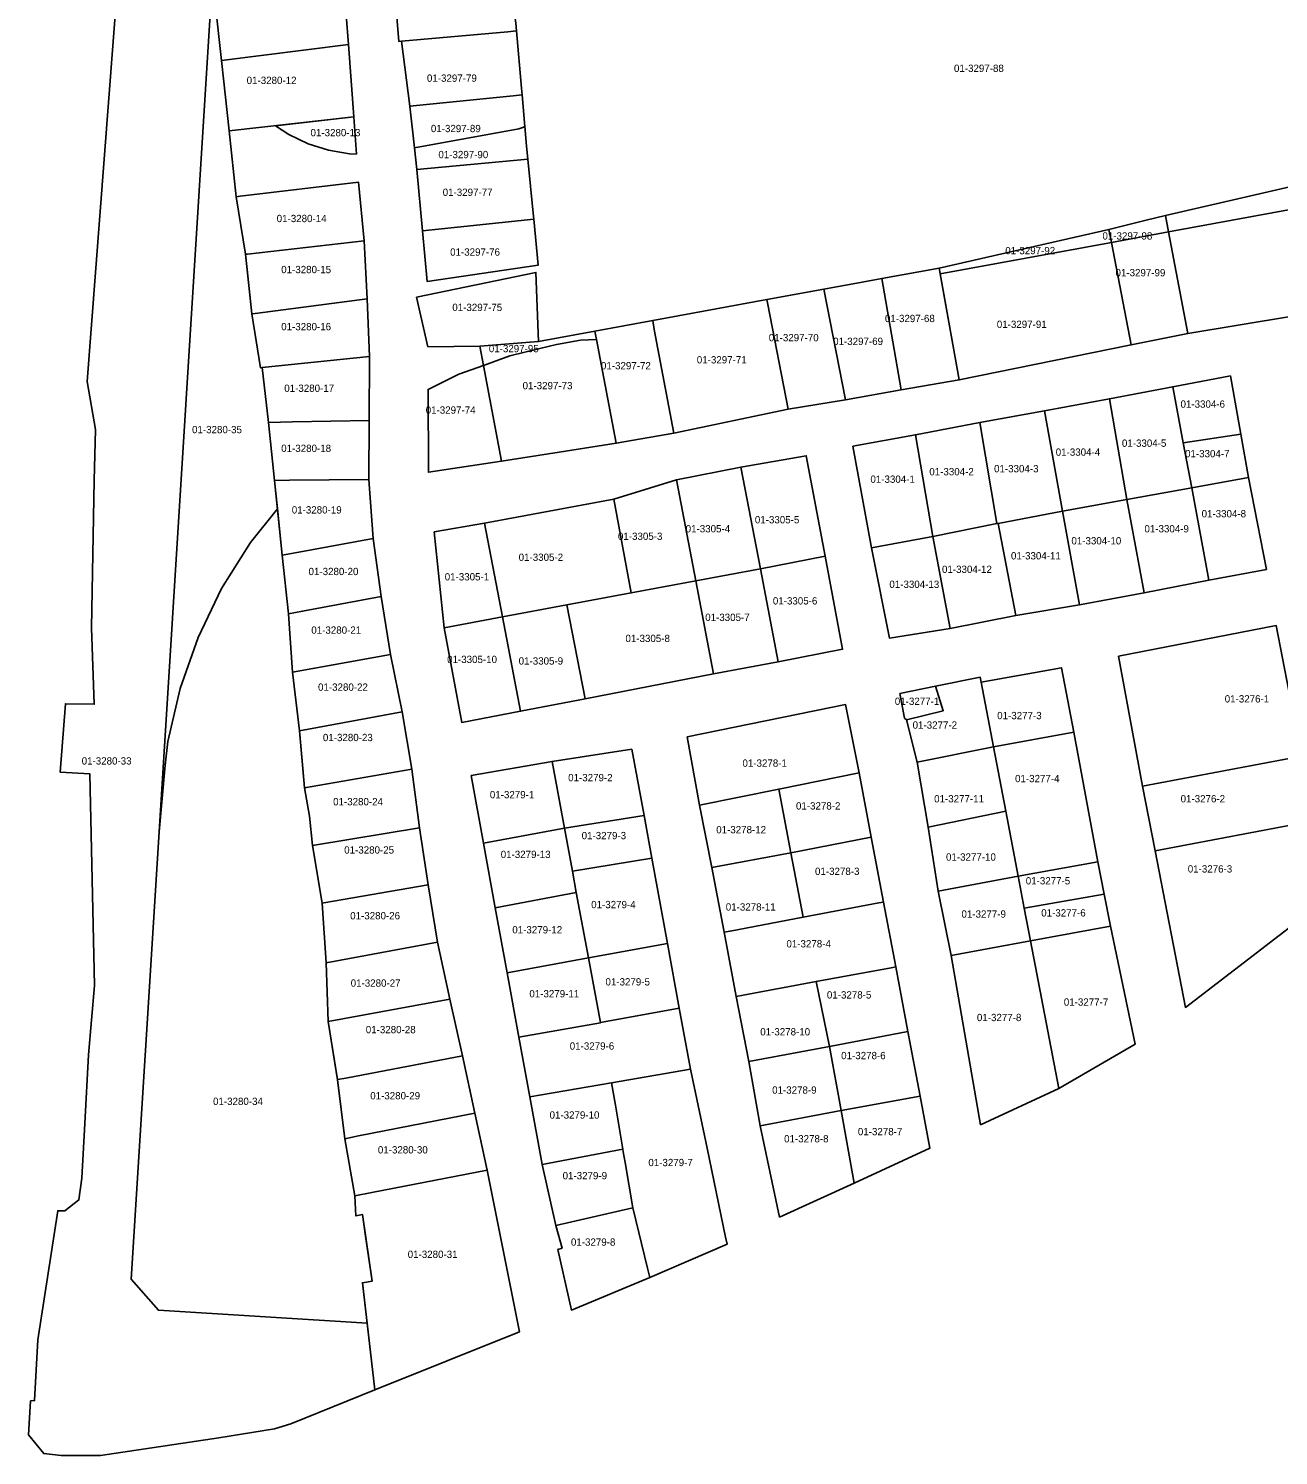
# Model space of a CAD drawing. Extents: x 419396 to 421519, y 4453567 to 4456767.
# Drawn here: x 420139.8 to 420311.3, y 4453567.4 to 4453763.1 of the extents above; entities that cross this region are included whole.
import ezdxf

# ---------------------------------------------------------------- set-up
doc = ezdxf.new("R2010")
doc.units = 0
doc.layers.add('0_KADASTRO', color=7, linetype='Continuous')

msp = doc.modelspace()

# ---------------------------------------------------------------- linework, layer by layer
at = {"layer": '0_KADASTRO'}
for p, q in [((420184.46, 4453750.98), (420173.69, 4453749.77)), ((420173.69, 4453749.77), (420175.54, 4453748.55)), ((420184.83, 4453745.88), (420184.46, 4453750.98)), ((420293.12, 4453736.8), (420288.03, 4453735.55)), ((420295.79, 4453737.46), (420293.12, 4453736.8)), ((420296.22, 4453735.21), (420295.79, 4453737.46)), ((420288.03, 4453735.55), (420288.37, 4453733.77)), ((420296.22, 4453735.21), (420288.37, 4453733.77)), ((420288.37, 4453733.77), (420296.22, 4453735.21)), ((420298.86, 4453721.27), (420296.22, 4453735.21)), ((420288.37, 4453733.77), (420291.07, 4453719.7)), ((420217.52, 4453721.59), (420209.8, 4453720.17)), ((420215.54, 4453720.36), (420212.23, 4453719.74)), ((420217.74, 4453720.44), (420215.54, 4453720.36)), ((420215.54, 4453720.36), (420217.74, 4453720.44)), ((420217.74, 4453720.44), (420217.52, 4453721.59)), ((420220.44, 4453706.21), (420217.74, 4453720.44)), ((420291.07, 4453719.7), (420298.86, 4453721.27)), ((420201.74, 4453719.55), (420202.24, 4453716.89)), ((420202.24, 4453716.89), (420205.85, 4453718.2)), ((420202.24, 4453716.89), (420204.7, 4453703.76))]:
    msp.add_line(p, q, dxfattribs=at)
for points in [[(420165.06, 4453770.18), (420157.74, 4453652.9), (420153.91, 4453591.55), (420157.65, 4453587.31), (420186.27, 4453585.52), (420187.35, 4453576.38), (420175.79, 4453571.75), (420173.55, 4453571.03), (420165.95, 4453569.82), (420149.71, 4453567.41), (420144.32, 4453567.39), (420141.91, 4453567.64), (420139.83, 4453570.2), (420140.12, 4453574.87), (420140.67, 4453574.91), (420141.12, 4453583.23), (420143.84, 4453600.96), (420144.8, 4453600.96), (420146.74, 4453602.44), (420147.12, 4453605.43), (420147.56, 4453612.91), (420148.07, 4453622.35), (420148.9, 4453631.86), (420148.26, 4453660.87), (420144.18, 4453661.12), (420144.88, 4453670.49), (420148.85, 4453670.43), (420148.47, 4453680.9), (420148.84, 4453701.1), (420149, 4453708.09), (420147.86, 4453714.68), (420157.28, 4453837.89)], [(420165.4, 4453767.03), (420166.31, 4453758.72), (420167.35, 4453749.06), (420168.33, 4453740.02), (420169.59, 4453732.13), (420169.81, 4453730.05), (420170.48, 4453723.97), (420171.63, 4453716.56), (420171.89, 4453716.59), (420172.74, 4453709.07), (420173.55, 4453701.12), (420174.63, 4453690.87), (420175.48, 4453682.82), (420176.02, 4453674.82), (420176.98, 4453666.78), (420177.69, 4453658.94), (420178.35, 4453655.05), (420178.78, 4453651.03), (420180.09, 4453643.13), (420180.67, 4453634.97), (420180.92, 4453626.92), (420182.19, 4453618.94), (420183.21, 4453610.84), (420184.59, 4453602.99), (420184.73, 4453600.25), (420185.66, 4453600.43), (420186.06, 4453597.45), (420186.97, 4453591.31), (420185.62, 4453591.07), (420186.27, 4453585.52), (420157.65, 4453587.31), (420153.91, 4453591.55), (420157.74, 4453652.9), (420165.06, 4453770.18)], [(420175.54, 4453748.55), (420178.18, 4453747.28), (420180.97, 4453746.4), (420183.86, 4453745.91), (420184.83, 4453745.88)], [(420209.8, 4453720.17), (420209.72, 4453720.16), (420201.74, 4453719.55)], [(420205.85, 4453718.2), (420209.98, 4453719.2), (420212.23, 4453719.74), (420215.54, 4453720.36)], [(420212.23, 4453719.74), (420209.98, 4453719.2), (420205.85, 4453718.2), (420202.24, 4453716.89)], [(420198.86, 4453715.67), (420194.64, 4453713.59), (420194.69, 4453702.23), (420204.7, 4453703.76), (420202.24, 4453716.89), (420198.86, 4453715.67)], [(420204.7, 4453703.76), (420212.61, 4453704.99), (420220.44, 4453706.21)]]:
    msp.add_lwpolyline(points, dxfattribs=at)
for points in [[(420189.91, 4453770.26), (420204.39, 4453771.63), (420205.52, 4453771.73), (420206.65, 4453763.82), (420206.75, 4453762.77), (420205.59, 4453762.66), (420190.99, 4453761.35), (420190.64, 4453761.32)], [(420157.74, 4453652.9), (420158.55, 4453662.08), (420158.93, 4453665.32), (420160.61, 4453672.57), (420163.09, 4453679.58), (420166.32, 4453686.28), (420170.27, 4453692.59), (420173.96, 4453697.24), (420173.55, 4453701.12), (420172.74, 4453709.07), (420171.89, 4453716.59), (420171.63, 4453716.56), (420170.48, 4453723.97), (420169.59, 4453732.13), (420168.33, 4453740.02), (420167.35, 4453749.06), (420166.31, 4453758.72), (420165.4, 4453767.03), (420165.06, 4453770.18)], [(420165.4, 4453767.03), (420183.1, 4453769), (420183.73, 4453760.92), (420166.31, 4453758.72)], [(420190.99, 4453761.35), (420205.59, 4453762.66), (420206.75, 4453762.77), (420207.45, 4453754.9), (420207.53, 4453753.98), (420206.29, 4453753.86), (420192.14, 4453752.46)], [(420166.31, 4453758.72), (420183.73, 4453760.92), (420184.46, 4453750.98), (420167.35, 4453749.06)], [(420192.14, 4453752.46), (420192.75, 4453746.71), (420207.07, 4453749.34), (420207.62, 4453749.5), (420207.91, 4453749.65), (420207.53, 4453753.98), (420206.29, 4453753.86)], [(420208.15, 4453746.98), (420207.91, 4453749.65), (420207.62, 4453749.5), (420207.07, 4453749.34), (420192.75, 4453746.71), (420193.07, 4453743.76), (420208.33, 4453745.19)], [(420295.79, 4453737.46), (420296.22, 4453735.21), (420339.37, 4453743.14), (420348.17, 4453744.75), (420347.67, 4453748.53), (420343.24, 4453747.63), (420342.39, 4453747.45), (420339.32, 4453746.84), (420330.41, 4453745.04), (420321.57, 4453743.38)], [(420193.07, 4453743.76), (420208.33, 4453745.19), (420209.06, 4453737.76), (420209.14, 4453736.94), (420193.85, 4453735.36)], [(420348.69, 4453740.8), (420348.17, 4453744.75), (420339.37, 4453743.14), (420296.22, 4453735.21), (420298.86, 4453721.27), (420341.35, 4453728.32), (420349.93, 4453729.75), (420349.88, 4453730.15), (420349.03, 4453737.75)], [(420168.33, 4453740.02), (420168.88, 4453740.08), (420185.11, 4453742), (420185.86, 4453733.99), (420169.86, 4453732.16), (420169.59, 4453732.13)], [(420193.85, 4453735.36), (420209.14, 4453736.94), (420209.75, 4453730.65), (420194.5, 4453728.4)], [(420169.59, 4453732.13), (420169.86, 4453732.16), (420185.86, 4453733.99), (420186.28, 4453726.04), (420170.92, 4453724.03), (420170.48, 4453723.97), (420169.81, 4453730.05)], [(420264.88, 4453729.46), (420288.37, 4453733.77), (420288.03, 4453735.55), (420283.38, 4453734.49), (420273.73, 4453732.28), (420264.75, 4453730.21)], [(420264.88, 4453729.46), (420267.49, 4453714.91), (420291.07, 4453719.7), (420288.37, 4453733.77)], [(420256.87, 4453728.79), (420264.75, 4453730.21), (420267.49, 4453714.91), (420259.54, 4453713.56)], [(420193.05, 4453726.26), (420209.42, 4453729.64), (420209.8, 4453720.17), (420201.74, 4453719.55), (420194.62, 4453719.44)], [(420248.93, 4453727.36), (420254.17, 4453728.3), (420256.87, 4453728.79), (420259.54, 4453713.56), (420251.89, 4453712.16)], [(420170.48, 4453723.97), (420170.92, 4453724.03), (420186.28, 4453726.04), (420186.58, 4453718.1), (420171.89, 4453716.59), (420171.63, 4453716.56)], [(420241.11, 4453725.92), (420248.93, 4453727.36), (420251.89, 4453712.16), (420244.05, 4453710.9), (420241.25, 4453725.24)], [(420225.45, 4453723.04), (420241.11, 4453725.92), (420241.25, 4453725.24), (420244.05, 4453710.9), (420228.33, 4453707.59), (420225.67, 4453721.83)], [(420217.52, 4453721.59), (420225.45, 4453723.04), (420225.67, 4453721.83), (420228.33, 4453707.59), (420220.44, 4453706.21), (420217.74, 4453720.44)], [(420171.89, 4453716.59), (420186.58, 4453718.1), (420186.55, 4453709.32), (420176.03, 4453709.14), (420172.74, 4453709.07)], [(420296.78, 4453713.96), (420304.68, 4453715.44), (420306.1, 4453707.47), (420298.22, 4453706.27)], [(420288.1, 4453712.32), (420296.78, 4453713.96), (420298.22, 4453706.27), (420299.38, 4453700.11), (420290.48, 4453698.51)], [(420270.33, 4453709.08), (420279.2, 4453710.67), (420281.64, 4453696.92), (420272.84, 4453695.22), (420272.66, 4453695.2)], [(420279.2, 4453710.67), (420288.1, 4453712.32), (420290.48, 4453698.51), (420281.64, 4453696.92)], [(420172.74, 4453709.07), (420176.03, 4453709.14), (420186.55, 4453709.32), (420186.53, 4453701.24), (420175.63, 4453701.14), (420173.55, 4453701.12)], [(420261.48, 4453707.39), (420270.33, 4453709.08), (420272.66, 4453695.2), (420263.86, 4453693.42)], [(420252.92, 4453705.81), (420261.48, 4453707.39), (420263.86, 4453693.42), (420255.48, 4453691.87)], [(420298.22, 4453706.27), (420306.1, 4453707.47), (420307.17, 4453701.5), (420299.38, 4453700.11)], [(420237.54, 4453702.92), (420246.51, 4453704.51), (420249.09, 4453690.75), (420240.22, 4453688.98)], [(420228.71, 4453701.22), (420237.54, 4453702.92), (420240.22, 4453688.98), (420231.36, 4453687.34)], [(420173.55, 4453701.12), (420175.63, 4453701.14), (420186.53, 4453701.24), (420187.12, 4453693.16), (420176.39, 4453691.19), (420174.63, 4453690.87)], [(420220.11, 4453698.56), (420228.71, 4453701.22), (420231.36, 4453687.34), (420222.51, 4453685.69)], [(420299.38, 4453700.11), (420307.17, 4453701.5), (420309.62, 4453688.91), (420301.72, 4453687.43)], [(420290.48, 4453698.51), (420299.38, 4453700.11), (420301.72, 4453687.43), (420292.85, 4453685.7)], [(420173.96, 4453697.24), (420170.27, 4453692.59), (420166.32, 4453686.28), (420163.09, 4453679.58), (420160.61, 4453672.57), (420158.93, 4453665.32), (420158.55, 4453662.08), (420157.74, 4453652.9), (420153.91, 4453591.55), (420157.65, 4453587.31), (420186.27, 4453585.52), (420185.62, 4453591.07), (420186.97, 4453591.31), (420185.66, 4453600.43), (420184.73, 4453600.25), (420184.59, 4453602.99), (420183.21, 4453610.84), (420183.21, 4453610.84), (420182.19, 4453618.93), (420180.92, 4453626.92), (420180.67, 4453634.97), (420180.09, 4453643.13), (420178.78, 4453651.03), (420178.35, 4453655.05), (420177.69, 4453658.94), (420177.44, 4453661.6), (420176.98, 4453666.78), (420176.02, 4453674.82), (420175.48, 4453682.82), (420174.63, 4453690.87)], [(420202.39, 4453695.27), (420220.11, 4453698.56), (420222.51, 4453685.69), (420213.66, 4453684.05), (420204.85, 4453682.42)], [(420272.84, 4453695.22), (420281.64, 4453696.92), (420283.98, 4453684.05), (420275.24, 4453682.59)], [(420281.64, 4453696.92), (420290.48, 4453698.51), (420292.85, 4453685.7), (420283.98, 4453684.05)], [(420195.49, 4453694.05), (420202.39, 4453695.27), (420204.85, 4453682.42), (420196.84, 4453680.91)], [(420263.86, 4453693.42), (420272.66, 4453695.2), (420272.84, 4453695.22), (420275.24, 4453682.59), (420266.24, 4453680.8)], [(420174.63, 4453690.87), (420176.39, 4453691.19), (420187.12, 4453693.16), (420188.2, 4453685.18), (420177.42, 4453683.17), (420175.48, 4453682.82)], [(420255.48, 4453691.87), (420263.86, 4453693.42), (420266.24, 4453680.8), (420257.95, 4453679.46)], [(420231.36, 4453687.34), (420240.22, 4453688.98), (420242.67, 4453676.24), (420233.79, 4453674.6)], [(420240.22, 4453688.98), (420249.09, 4453690.75), (420251.5, 4453677.97), (420242.67, 4453676.24)], [(420213.66, 4453684.05), (420222.51, 4453685.69), (420231.36, 4453687.34), (420233.79, 4453674.6), (420216.18, 4453671.16)], [(420175.48, 4453682.82), (420177.42, 4453683.17), (420188.2, 4453685.18), (420189.47, 4453677.25), (420176.02, 4453674.82)], [(420204.85, 4453682.42), (420213.66, 4453684.05), (420216.18, 4453671.16), (420207.33, 4453669.45)], [(420196.84, 4453680.91), (420204.85, 4453682.42), (420207.33, 4453669.45), (420199.25, 4453667.92)], [(420289.35, 4453677.03), (420310.97, 4453681.21), (420314.43, 4453663.29), (420292.65, 4453659.19)], [(420176.02, 4453674.82), (420189.47, 4453677.25), (420191.08, 4453669.38), (420176.98, 4453666.78)], [(420270.51, 4453673.43), (420281.51, 4453675.43), (420283.19, 4453666.59), (420272.2, 4453664.59)], [(420260.25, 4453668.28), (420265.3, 4453669.52), (420264.24, 4453672.92), (420270.38, 4453674.12), (420270.51, 4453673.43), (420272.2, 4453664.59), (420261.74, 4453662.47)], [(420259.36, 4453671.88), (420264.24, 4453672.92), (420265.3, 4453669.52), (420260.25, 4453668.28), (420259.98, 4453668.53)], [(420176.98, 4453666.78), (420191.08, 4453669.38), (420192.42, 4453661.52), (420177.69, 4453658.94)], [(420230.18, 4453665.96), (420251.91, 4453670.37), (420253.76, 4453661.02), (420242.74, 4453658.79), (420231.87, 4453656.6)], [(420272.2, 4453664.59), (420283.19, 4453666.59), (420286.51, 4453648.8), (420275.57, 4453646.86), (420273.88, 4453655.74)], [(420224.28, 4453655.18), (420225.34, 4453649.31), (420227.47, 4453637.6), (420229.08, 4453628.72), (420230.65, 4453620.38), (420232.93, 4453609.54), (420235.45, 4453597.34), (420235.65, 4453596.36), (420225.06, 4453591.78), (420214.3, 4453587.32), (420212.44, 4453595.65), (420213.02, 4453595.82), (420212.17, 4453598.95), (420210.29, 4453607.29), (420208.59, 4453616.56), (420207.09, 4453624.75), (420205.5, 4453633.59), (420203.83, 4453642.49), (420202.24, 4453651.35), (420200.56, 4453660.64), (420211.64, 4453662.58), (420222.57, 4453664.24)], [(420222.57, 4453664.24), (420224.28, 4453655.18), (420213.33, 4453653.44), (420211.64, 4453662.58)], [(420261.74, 4453662.47), (420272.2, 4453664.59), (420273.88, 4453655.74), (420263.23, 4453653.58)], [(420177.69, 4453658.94), (420192.42, 4453661.52), (420193.44, 4453653.46), (420179.06, 4453651.08), (420178.78, 4453651.03), (420178.35, 4453655.05)], [(420213.33, 4453653.44), (420202.24, 4453651.35), (420200.56, 4453660.64), (420211.64, 4453662.58)], [(420292.65, 4453659.19), (420314.43, 4453663.29), (420316.08, 4453654.41), (420294.36, 4453650.32)], [(420242.74, 4453658.79), (420253.76, 4453661.02), (420255.42, 4453652.18), (420244.41, 4453650.03)], [(420231.87, 4453656.6), (420242.74, 4453658.79), (420244.41, 4453650.03), (420233.54, 4453648.01)], [(420263.23, 4453653.58), (420273.88, 4453655.74), (420275.57, 4453646.86), (420264.6, 4453644.8)], [(420214.43, 4453647.54), (420213.33, 4453653.44), (420224.28, 4453655.18), (420225.34, 4453649.31)], [(420294.36, 4453650.32), (420316.08, 4453654.41), (420318.12, 4453643.86), (420298.51, 4453628.85)], [(420178.78, 4453651.03), (420179.06, 4453651.08), (420193.44, 4453653.46), (420194.65, 4453645.65), (420180.35, 4453643.18), (420180.09, 4453643.13)], [(420203.83, 4453642.49), (420202.24, 4453651.35), (420213.33, 4453653.44), (420214.43, 4453647.54), (420214.97, 4453644.6)], [(420244.41, 4453650.03), (420255.42, 4453652.18), (420257.09, 4453643.29), (420256.45, 4453643.17), (420246.08, 4453641.21)], [(420233.54, 4453648.01), (420244.41, 4453650.03), (420246.08, 4453641.21), (420236.07, 4453639.32), (420235.23, 4453639.15)], [(420227.47, 4453637.6), (420216.63, 4453635.63), (420214.97, 4453644.6), (420214.43, 4453647.54), (420225.34, 4453649.31)], [(420275.57, 4453646.86), (420286.51, 4453648.8), (420287.38, 4453644.39), (420276.42, 4453642.44)], [(420264.6, 4453644.8), (420275.57, 4453646.86), (420276.42, 4453642.44), (420277.26, 4453637.95), (420266.38, 4453635.96)], [(420180.09, 4453643.13), (420180.35, 4453643.18), (420194.65, 4453645.65), (420195.94, 4453637.77), (420180.67, 4453634.97)], [(420216.63, 4453635.63), (420205.5, 4453633.59), (420203.83, 4453642.49), (420214.97, 4453644.6)], [(420276.42, 4453642.44), (420287.38, 4453644.39), (420288.25, 4453639.98), (420277.26, 4453637.95)], [(420235.23, 4453639.15), (420236.07, 4453639.32), (420246.08, 4453641.21), (420256.45, 4453643.17), (420257.09, 4453643.29), (420258.79, 4453634.42), (420258.15, 4453634.29), (420247.86, 4453632.39), (420237.87, 4453630.54), (420236.91, 4453630.36)], [(420277.26, 4453637.95), (420288.25, 4453639.98), (420291.62, 4453623.8), (420281.14, 4453617.71)], [(420180.67, 4453634.97), (420195.94, 4453637.77), (420197.6, 4453629.98), (420180.92, 4453626.92)], [(420227.47, 4453637.6), (420229.08, 4453628.72), (420218.28, 4453626.76), (420216.63, 4453635.63)], [(420266.38, 4453635.96), (420277.26, 4453637.95), (420281.14, 4453617.71), (420270.42, 4453612.75)], [(420216.63, 4453635.63), (420218.28, 4453626.76), (420218.28, 4453626.72), (420207.09, 4453624.75), (420205.5, 4453633.59)], [(420247.86, 4453632.39), (420258.15, 4453634.29), (420258.79, 4453634.42), (420260.46, 4453625.54), (420249.68, 4453623.5)], [(420236.91, 4453630.36), (420237.87, 4453630.54), (420247.86, 4453632.39), (420249.68, 4453623.5), (420238.65, 4453621.41)], [(420180.92, 4453626.92), (420197.6, 4453629.98), (420199.36, 4453622.19), (420183.35, 4453619.15), (420182.19, 4453618.94)], [(420229.08, 4453628.72), (420230.65, 4453620.38), (420219.81, 4453618.5), (420208.59, 4453616.56), (420207.09, 4453624.75), (420218.28, 4453626.72), (420218.28, 4453626.76)], [(420249.68, 4453623.5), (420260.46, 4453625.54), (420262.15, 4453616.66), (420251.28, 4453614.69)], [(420238.65, 4453621.41), (420249.68, 4453623.5), (420251.28, 4453614.69), (420240.19, 4453612.62)], [(420182.19, 4453618.94), (420183.35, 4453619.15), (420199.36, 4453622.19), (420201.04, 4453614.32), (420185.1, 4453611.21), (420183.21, 4453610.84)], [(420219.81, 4453618.5), (420230.65, 4453620.38), (420232.93, 4453609.54), (420235.45, 4453597.34), (420235.65, 4453596.36), (420225.06, 4453591.78), (420224.74, 4453593.08), (420222.71, 4453601.36), (420221.66, 4453607.57), (420221.41, 4453609.05), (420221.35, 4453609.4), (420220.33, 4453615.42)], [(420210.29, 4453607.29), (420208.59, 4453616.56), (420219.81, 4453618.5), (420220.33, 4453615.42), (420221.35, 4453609.4)], [(420251.28, 4453614.69), (420262.15, 4453616.66), (420263.45, 4453609.52), (420253.08, 4453604.76)], [(420240.19, 4453612.62), (420251.28, 4453614.69), (420253.08, 4453604.76), (420242.85, 4453600.08)], [(420183.21, 4453610.84), (420185.1, 4453611.21), (420201.04, 4453614.32), (420202.76, 4453606.53), (420186.91, 4453603.45), (420184.59, 4453602.99)], [(420222.71, 4453601.36), (420212.17, 4453598.95), (420210.29, 4453607.29), (420221.35, 4453609.4), (420221.41, 4453609.05), (420221.66, 4453607.57)], [(420184.59, 4453602.99), (420186.91, 4453603.45), (420202.76, 4453606.53), (420204.69, 4453596.7), (420207.17, 4453584.35), (420187.35, 4453576.38), (420185.62, 4453591.07), (420186.97, 4453591.31), (420186.06, 4453597.45), (420185.66, 4453600.43), (420184.73, 4453600.25)], [(420222.71, 4453601.36), (420224.74, 4453593.08), (420225.06, 4453591.78), (420214.3, 4453587.32), (420212.44, 4453595.65), (420213.02, 4453595.82), (420212.17, 4453598.95)]]:
    msp.add_lwpolyline(points, close=True, dxfattribs=at)

# ---------------------------------------------------------------- texts
for s, p in [('01-3297-88', (420266.77, 4453757.14)), ('01-3280-12', (420169.75, 4453755.49)), ('01-3297-79', (420194.48, 4453755.79)), ('01-3297-89', (420195.02, 4453748.88)), ('01-3280-13', (420178.51, 4453748.32)), ('01-3297-90', (420196.05, 4453745.31)), ('01-3297-77', (420196.64, 4453740.14)), ('01-3280-14', (420173.87, 4453736.54)), ('01-3297-98', (420287.14, 4453734.15)), ('01-3297-76', (420197.66, 4453731.94)), ('01-3297-92', (420273.81, 4453732.14)), ('01-3280-15', (420174.49, 4453729.54)), ('01-3297-99', (420288.93, 4453729.11)), ('01-3297-75', (420197.96, 4453724.35)), ('01-3280-16', (420174.49, 4453721.71)), ('01-3297-68', (420257.3, 4453722.83)), ('01-3297-91', (420272.65, 4453722.03)), ('01-3297-70', (420241.37, 4453720.2)), ('01-3297-69', (420250.2, 4453719.69)), ('01-3297-95', (420202.97, 4453718.7)), ('01-3297-72', (420218.35, 4453716.35)), ('01-3297-71', (420231.5, 4453717.16)), ('01-3297-73', (420207.6, 4453713.62)), ('01-3280-17', (420174.91, 4453713.26)), ('01-3297-74', (420194.31, 4453710.27)), ('01-3304-6', (420297.85, 4453711.09)), ('01-3280-35', (420162.26, 4453707.59)), ('01-3304-5', (420289.81, 4453705.73)), ('01-3280-18', (420174.49, 4453705.02)), ('01-3304-4', (420280.73, 4453704.5)), ('01-3304-7', (420298.47, 4453704.29)), ('01-3304-2', (420263.39, 4453701.82)), ('01-3304-3', (420272.27, 4453702.23)), ('01-3304-1', (420255.31, 4453700.79)), ('01-3280-19', (420175.94, 4453696.58)), ('01-3304-8', (420300.74, 4453696.05)), ('01-3305-4', (420229.97, 4453693.99)), ('01-3305-5', (420239.46, 4453695.23)), ('01-3304-9', (420292.9, 4453693.99)), ('01-3305-3', (420220.68, 4453692.96)), ('01-3304-10', (420282.88, 4453692.34)), ('01-3305-2', (420207.06, 4453690.08)), ('01-3304-11', (420274.59, 4453690.28)), ('01-3280-20', (420178.24, 4453688.13)), ('01-3304-12', (420265.13, 4453688.43)), ('01-3305-1', (420196.92, 4453687.4)), ('01-3304-13', (420257.91, 4453686.37)), ('01-3305-6', (420241.93, 4453684.1)), ('01-3280-21', (420178.62, 4453680.09)), ('01-3305-7', (420232.65, 4453681.84)), ('01-3305-8', (420221.71, 4453678.95)), ('01-3305-10', (420197.25, 4453676.07)), ('01-3305-9', (420207.06, 4453675.86)), ('01-3280-22', (420179.54, 4453672.27)), ('01-3277-1', (420258.66, 4453670.33)), ('01-3276-1', (420303.91, 4453670.66)), ('01-3277-3', (420272.7, 4453668.37)), ('01-3277-2', (420261.1, 4453667.07)), ('01-3280-23', (420180.21, 4453665.36)), ('01-3280-33', (420147.12, 4453662.15)), ('01-3278-1', (420237.76, 4453661.85)), ('01-3279-2', (420213.85, 4453659.86)), ('01-3277-4', (420275.15, 4453659.73)), ('01-3280-24', (420181.61, 4453656.56)), ('01-3279-1', (420203.11, 4453657.52)), ('01-3277-11', (420264.05, 4453656.96)), ('01-3276-2', (420297.86, 4453656.96)), ('01-3278-2', (420245.1, 4453655.98)), ('01-3278-12', (420234.16, 4453652.72)), ('01-3279-3', (420215.7, 4453651.91)), ('01-3280-25', (420183.13, 4453649.94)), ('01-3279-13', (420204.6, 4453649.33)), ('01-3277-10', (420265.68, 4453648.97)), ('01-3278-3', (420247.71, 4453647.01)), ('01-3276-3', (420298.84, 4453647.34)), ('01-3277-5', (420276.62, 4453645.71)), ('01-3280-26', (420183.95, 4453640.92)), ('01-3279-4', (420217.01, 4453642.45)), ('01-3278-11', (420235.47, 4453642.12)), ('01-3277-9', (420267.8, 4453641.15)), ('01-3277-6', (420278.74, 4453641.31)), ('01-3279-12', (420206.19, 4453638.99)), ('01-3278-4', (420243.79, 4453637.07)), ('01-3280-27', (420184.02, 4453631.68)), ('01-3279-5', (420218.97, 4453631.85)), ('01-3279-11', (420208.53, 4453630.22)), ('01-3278-5', (420249.34, 4453630.06)), ('01-3277-7', (420281.84, 4453629.08)), ('01-3280-28', (420186.09, 4453625.3)), ('01-3277-8', (420269.92, 4453626.96)), ('01-3278-10', (420240.2, 4453625)), ('01-3279-6', (420214.07, 4453623.05)), ('01-3278-6', (420251.3, 4453621.74)), ('01-3280-34', (420165.14, 4453615.46)), ('01-3280-29', (420186.7, 4453616.23)), ('01-3278-9', (420241.83, 4453617.01)), ('01-3279-10', (420211.3, 4453613.59)), ('01-3278-8', (420243.47, 4453610.33)), ('01-3278-7', (420253.59, 4453611.31)), ('01-3280-30', (420187.75, 4453608.81)), ('01-3279-7', (420224.85, 4453607.07)), ('01-3279-9', (420213.09, 4453605.27)), ('01-3279-8', (420214.23, 4453596.16)), ('01-3280-31', (420191.84, 4453594.48))]:
    msp.add_text(s, height=1, dxfattribs=at).set_placement(p)

doc.saveas('drawing.dxf')
